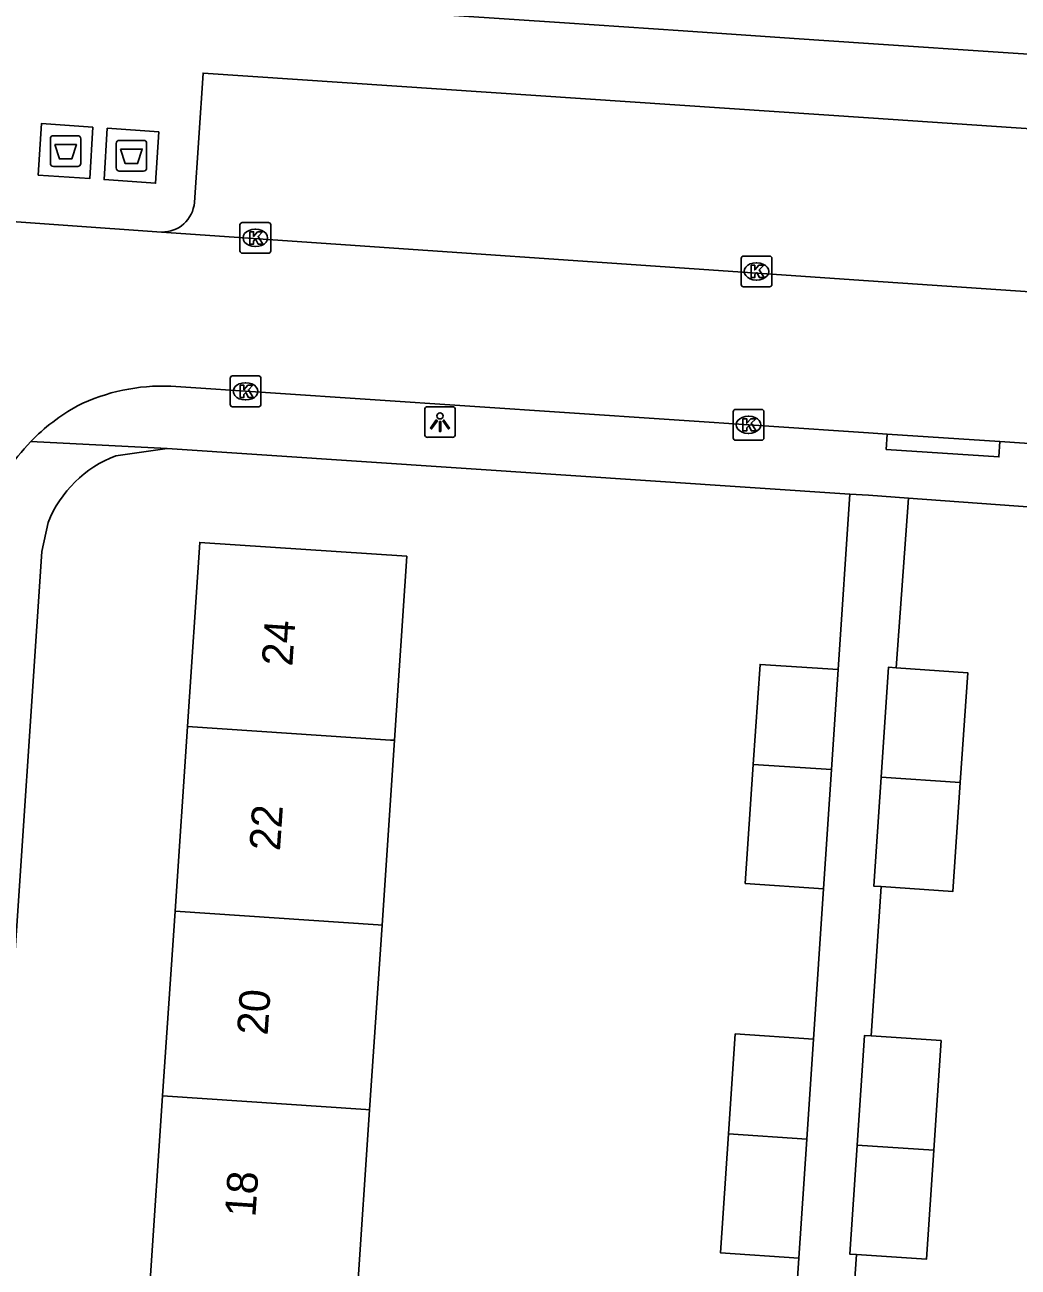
# Model space of a CAD drawing. Extents: x 161848 to 162726, y 385382 to 386521.
# Drawn here: x 161972.51 to 162004.88, y 386075.17 to 386115.63 of the extents above; entities that cross this region are included whole.
import ezdxf

# ---------------------------------------------------------------- set-up
doc = ezdxf.new("R2010")
doc.units = 0
for name, color, linetype in [('IMGEO_Afval_apart_plaats', 7, 'Continuous'), ('IMGEO_Kolk', 7, 'Continuous'), ('IMGEO_Lichtpunt', 7, 'Continuous'), ('IMGEO_Pand', 7, 'Continuous'), ('IMGEO_Pand_nummerreeks', 7, 'Continuous'), ('IMGEO_Rijbaan_lokaal_open', 7, 'Continuous'), ('IMGEO_Voetpad_gesloten', 7, 'Continuous'), ('IMGEO_Voetpad_open', 7, 'Continuous')]:
    doc.layers.add(name, color=color, linetype=linetype)

msp = doc.modelspace()

# ---------------------------------------------------------------- linework, layer by layer
at = {"layer": 'IMGEO_Afval_apart_plaats'}
for p, q in [((161973.347, 386111.119), (161973.347, 386111.919)), ((161973.347, 386111.919), (161973.347, 386111.119)), ((161973.447, 386112.019), (161974.237, 386112.019)), ((161974.237, 386112.019), (161973.447, 386112.019)), ((161974.337, 386111.919), (161974.337, 386111.119)), ((161974.337, 386111.119), (161974.337, 386111.919)), ((161975.592, 386111.868), (161976.382, 386111.868)), ((161976.382, 386111.868), (161975.592, 386111.868)), ((161975.492, 386110.968), (161975.492, 386111.768)), ((161975.492, 386111.768), (161975.492, 386110.968)), ((161976.482, 386111.768), (161976.482, 386110.968)), ((161976.482, 386110.968), (161976.482, 386111.768)), ((161974.237, 386111.019), (161973.447, 386111.019)), ((161973.447, 386111.019), (161974.237, 386111.019)), ((161976.382, 386110.868), (161975.592, 386110.868)), ((161975.592, 386110.868), (161976.382, 386110.868))]:
    msp.add_line(p, q, dxfattribs=at)
for points in [[(161973.49, 386111.733), (161974.194, 386111.733), (161974.045, 386111.263), (161973.639, 386111.263), (161973.49, 386111.733)], [(161975.635, 386111.582), (161976.339, 386111.582), (161976.19, 386111.112), (161975.784, 386111.112), (161975.635, 386111.582)]]:
    msp.add_lwpolyline(points, dxfattribs=at)
for centre, start, end in [((161973.447, 386111.919), 90, 180), ((161973.447, 386111.919), 90, 180), ((161974.237, 386111.919), 0, 90), ((161974.237, 386111.919), 360, 90), ((161975.592, 386111.768), 90, 180), ((161975.592, 386111.768), 90, 180), ((161976.382, 386111.768), 0, 90), ((161976.382, 386111.768), 360, 90), ((161973.447, 386111.119), 180, 270), ((161973.447, 386111.119), 180, 270), ((161974.237, 386111.119), 270, 0), ((161974.237, 386111.119), 270, 0), ((161975.592, 386110.968), 180, 270), ((161975.592, 386110.968), 180, 270), ((161976.382, 386110.968), 270, 0), ((161976.382, 386110.968), 270, 0)]:
    msp.add_arc(centre, 0.1, start, end, dxfattribs=at)
at = {"layer": 'IMGEO_Kolk'}
for p, q in [((161979.524, 386108.266), (161979.524, 386109.118)), ((161979.599, 386109.192), (161980.451, 386109.192)), ((161980.012, 386108.972), (161980.037, 386108.972)), ((161980.525, 386109.118), (161980.525, 386108.266)), ((161980.451, 386108.192), (161979.599, 386108.192)), ((161980.035, 386108.412), (161980.01, 386108.412)), ((161995.852, 386107.174), (161995.852, 386108.026)), ((161995.927, 386108.1), (161996.779, 386108.1)), ((161996.34, 386107.88), (161996.365, 386107.88)), ((161996.853, 386108.026), (161996.853, 386107.174)), ((161996.779, 386107.1), (161995.927, 386107.1)), ((161996.363, 386107.32), (161996.338, 386107.32)), ((161979.206, 386103.269), (161979.206, 386104.121)), ((161979.281, 386104.195), (161980.133, 386104.195)), ((161980.207, 386104.121), (161980.207, 386103.269)), ((161979.694, 386103.975), (161979.719, 386103.975)), ((161979.717, 386103.415), (161979.692, 386103.415)), ((161980.133, 386103.195), (161979.281, 386103.195)), ((161995.591, 386102.178), (161995.591, 386103.03)), ((161995.666, 386103.104), (161996.518, 386103.104)), ((161996.592, 386103.03), (161996.592, 386102.178)), ((161996.079, 386102.884), (161996.104, 386102.884)), ((161996.518, 386102.104), (161995.666, 386102.104)), ((161996.102, 386102.324), (161996.077, 386102.324))]:
    msp.add_line(p, q, dxfattribs=at)
for points in [[(161979.524, 386108.266), (161979.524, 386109.118)], [(161979.599, 386109.192), (161980.451, 386109.192)], [(161980.525, 386109.118), (161980.525, 386108.266)], [(161979.845, 386108.892), (161979.968, 386108.892), (161979.968, 386108.741), (161980.098, 386108.892), (161980.262, 386108.892), (161980.116, 386108.741), (161980.269, 386108.492), (161980.117, 386108.492), (161980.032, 386108.656), (161979.968, 386108.589), (161979.968, 386108.492), (161979.845, 386108.492), (161979.845, 386108.892)], [(161980.451, 386108.192), (161979.599, 386108.192)], [(161995.852, 386107.174), (161995.852, 386108.026)], [(161995.927, 386108.1), (161996.779, 386108.1)], [(161996.173, 386107.8), (161996.296, 386107.8), (161996.296, 386107.649), (161996.426, 386107.8), (161996.59, 386107.8), (161996.444, 386107.649), (161996.597, 386107.4), (161996.445, 386107.4), (161996.36, 386107.564), (161996.296, 386107.497), (161996.296, 386107.4), (161996.173, 386107.4), (161996.173, 386107.8)], [(161996.853, 386108.026), (161996.853, 386107.174)], [(161996.779, 386107.1), (161995.927, 386107.1)], [(161979.206, 386103.269), (161979.206, 386104.121)], [(161979.281, 386104.195), (161980.133, 386104.195)], [(161980.207, 386104.121), (161980.207, 386103.269)], [(161979.527, 386103.895), (161979.65, 386103.895), (161979.65, 386103.744), (161979.78, 386103.895), (161979.944, 386103.895), (161979.798, 386103.744), (161979.951, 386103.495), (161979.799, 386103.495), (161979.714, 386103.659), (161979.65, 386103.592), (161979.65, 386103.495), (161979.527, 386103.495), (161979.527, 386103.895)], [(161980.133, 386103.195), (161979.281, 386103.195)], [(161995.591, 386102.178), (161995.591, 386103.03)], [(161995.666, 386103.104), (161996.518, 386103.104)], [(161996.592, 386103.03), (161996.592, 386102.178)], [(161995.912, 386102.804), (161996.035, 386102.804), (161996.035, 386102.653), (161996.165, 386102.804), (161996.329, 386102.804), (161996.183, 386102.653), (161996.336, 386102.404), (161996.184, 386102.404), (161996.099, 386102.568), (161996.035, 386102.501), (161996.035, 386102.404), (161995.912, 386102.404), (161995.912, 386102.804)], [(161996.518, 386102.104), (161995.666, 386102.104)]]:
    msp.add_lwpolyline(points, dxfattribs=at)
for centre, start, end in [((161979.601, 386109.116), 91.552, 178.448), ((161979.601, 386109.116), 91.552, 178.448), ((161980.449, 386109.116), 1.552, 88.448), ((161980.449, 386109.116), 1.552, 88.448), ((161979.601, 386108.268), 181.552, 268.448), ((161979.601, 386108.268), 181.552, 268.448), ((161980.449, 386108.268), 271.552, 358.448), ((161980.449, 386108.268), 271.552, 358.448), ((161995.929, 386108.024), 91.552, 178.448), ((161995.929, 386108.024), 91.552, 178.448), ((161996.777, 386108.024), 1.552, 88.448), ((161996.777, 386108.024), 1.552, 88.448), ((161995.929, 386107.176), 181.552, 268.448), ((161995.929, 386107.176), 181.552, 268.448), ((161996.777, 386107.176), 271.552, 358.448), ((161996.777, 386107.176), 271.552, 358.448), ((161979.283, 386104.119), 91.552, 178.448), ((161979.283, 386104.119), 91.552, 178.448), ((161980.131, 386104.119), 1.552, 88.448), ((161980.131, 386104.119), 1.552, 88.448), ((161979.283, 386103.271), 181.552, 268.448), ((161979.283, 386103.271), 181.552, 268.448), ((161980.131, 386103.271), 271.552, 358.448), ((161980.131, 386103.271), 271.552, 358.448), ((161995.668, 386103.028), 91.552, 178.448), ((161995.668, 386103.028), 91.552, 178.448), ((161996.516, 386103.028), 1.552, 88.448), ((161996.516, 386103.028), 1.552, 88.448), ((161995.668, 386102.18), 181.552, 268.448), ((161995.668, 386102.18), 181.552, 268.448), ((161996.516, 386102.18), 271.552, 358.448), ((161996.516, 386102.18), 271.552, 358.448)]:
    msp.add_arc(centre, 0.0765, start, end, dxfattribs=at)
for centre, major_axis, ratio, start_param, end_param in [((161980.011, 386108.692), (-0.387, 0.002), 0.722429, 4.712389, 7.853982), ((161980.036, 386108.692), (-0.39, 0.002), 0.717154, 1.570796, 4.712389), ((161996.339, 386107.6), (-0.387, 0.002), 0.722429, 4.712389, 7.853982), ((161996.364, 386107.6), (-0.39, 0.002), 0.717154, 1.570796, 4.712389), ((161979.693, 386103.695), (-0.387, 0.002), 0.722429, 4.712389, 7.853982), ((161979.718, 386103.695), (-0.39, 0.002), 0.717154, 1.570796, 4.712389), ((161996.078, 386102.604), (-0.387, 0.002), 0.722429, 4.712389, 7.853982), ((161996.103, 386102.604), (-0.39, 0.002), 0.717154, 1.570796, 4.712389)]:
    msp.add_ellipse(centre, major_axis=major_axis, ratio=ratio, start_param=start_param, end_param=end_param, dxfattribs=at)
at = {"layer": 'IMGEO_Lichtpunt'}
for p, q in [((161985.543, 386103.098), (161985.543, 386102.291)), ((161985.543, 386103.098), (161985.543, 386102.291)), ((161986.445, 386103.193), (161985.637, 386103.193)), ((161986.445, 386103.193), (161985.637, 386103.193)), ((161986.539, 386102.291), (161986.539, 386103.098)), ((161986.539, 386102.291), (161986.539, 386103.098)), ((161985.637, 386102.197), (161986.445, 386102.197)), ((161985.637, 386102.197), (161986.445, 386102.197))]:
    msp.add_line(p, q, dxfattribs=at)
for points in [[(161985.917, 386102.762), (161985.956, 386102.734), (161985.768, 386102.472), (161985.73, 386102.499), (161985.917, 386102.762)], [(161986.019, 386102.714), (161986.066, 386102.714), (161986.066, 386102.392), (161986.019, 386102.392), (161986.019, 386102.714)], [(161986.129, 386102.734), (161986.167, 386102.761), (161986.354, 386102.499), (161986.315, 386102.471), (161986.129, 386102.734)]]:
    msp.add_lwpolyline(points, dxfattribs=at)
msp.add_circle((161986.042, 386102.896), 0.0994, dxfattribs=at)
for centre, start, end in [((161985.637, 386103.098), 90, 180), ((161985.637, 386103.098), 90, 180), ((161986.445, 386103.098), 0, 90), ((161986.445, 386103.098), 0, 90), ((161985.637, 386102.291), 180, 270), ((161985.637, 386102.291), 180, 270), ((161986.445, 386102.291), 270, 0), ((161986.445, 386102.291), 270, 360)]:
    msp.add_arc(centre, 0.0946, start, end, dxfattribs=at)
at = {"layer": 'IMGEO_Pand'}
for points in [[(162030.755, 386112.949), (162030.585, 386112.961), (162027.008, 386113.203), (162023.147, 386113.464), (162019.52, 386113.709), (162015.667, 386113.969), (162012.046, 386114.213), (162008.175, 386114.475), (162004.553, 386114.719), (162000, 386115.026), (161997.583, 386115.189), (161993.961, 386115.433), (161990.099, 386115.693), (161986.487, 386115.937), (161982.617, 386116.198), (161978.995, 386116.442), (161978.353, 386116.485)], [(161977.811, 386092.783), (161978.213, 386098.776), (161984.958, 386098.324), (161984.556, 386092.331)], [(161996.248, 386091.546), (161996.466, 386094.802), (161999.015, 386094.631)], [(161999.015, 386094.631), (161998.797, 386091.375)], [(162000.897, 386094.69), (162000.65, 386094.707), (162000.409, 386091.135)], [(162000.897, 386094.69), (162003.232, 386094.533), (162002.99, 386090.959)], [(161977.408, 386086.767), (161977.811, 386092.783)], [(161977.811, 386092.783), (161984.431, 386092.339), (161984.556, 386092.331)], [(161984.556, 386092.331), (161984.153, 386086.315)], [(161998.537, 386087.498), (161995.988, 386087.669), (161996.248, 386091.546)], [(161998.797, 386091.375), (161996.248, 386091.546)], [(161998.797, 386091.375), (161998.537, 386087.498)], [(162000.409, 386091.135), (162000.17, 386087.583), (162000.416, 386087.566)], [(162000.409, 386091.135), (162002.99, 386090.959)], [(162002.99, 386090.959), (162002.751, 386087.409), (162000.416, 386087.566)], [(161977.004, 386080.751), (161977.408, 386086.767)], [(161984.153, 386086.315), (161984.028, 386086.323), (161977.408, 386086.767)], [(161984.153, 386086.315), (161983.749, 386080.299)], [(161995.441, 386079.514), (161995.659, 386082.77), (161998.208, 386082.599)], [(162000.086, 386082.707), (161999.873, 386082.721), (161999.632, 386079.15)], [(162000.086, 386082.707), (162002.368, 386082.554), (162002.127, 386078.98)], [(161998.208, 386082.599), (161997.99, 386079.343)], [(161976.601, 386074.735), (161977.004, 386080.751)], [(161983.749, 386080.299), (161983.624, 386080.307), (161977.004, 386080.751)], [(161983.749, 386080.299), (161983.346, 386074.283)], [(161997.73, 386075.466), (161995.181, 386075.637), (161995.441, 386079.514)], [(161997.99, 386079.343), (161995.441, 386079.514)], [(161997.99, 386079.343), (161997.73, 386075.466)], [(161999.632, 386079.15), (161999.392, 386075.597), (161999.605, 386075.583)], [(162002.127, 386078.98), (161999.632, 386079.15)], [(162002.127, 386078.98), (162001.887, 386075.43), (161999.605, 386075.583)]]:
    msp.add_lwpolyline(points, dxfattribs=at)
at = {"layer": 'IMGEO_Rijbaan_lokaal_open'}
for points in [[(161976.969, 386108.883), (161967.041, 386109.581)], [(162030.007, 386105.256), (162000, 386107.296), (161976.969, 386108.883)], [(161977.268, 386103.859), (162000, 386102.345), (162000.614, 386102.304)], [(162000.614, 386102.304), (162004.283, 386102.057)], [(162004.283, 386102.057), (162018.924, 386101.071), (162027.612, 386100.311), (162029.718, 386100.147)]]:
    msp.add_lwpolyline(points, dxfattribs=at)
for centre, radius, start, end in [((161976.981, 386097.69), 6.176, 87.338, 116.4546), ((161977.295, 386097.623), 6.381, 118.7084, 135.9878), ((161977.28, 386097.629), 6.365, 135.9308, 147.3165)]:
    msp.add_arc(centre, radius, start, end, dxfattribs=at)
at = {"layer": 'IMGEO_Voetpad_gesloten'}
for points in [[(161974.732, 386112.298), (161974.629, 386110.621), (161972.953, 386110.739), (161973.056, 386112.416), (161974.732, 386112.298)], [(161976.876, 386112.148), (161976.774, 386110.471), (161975.098, 386110.588), (161975.2, 386112.265), (161976.876, 386112.148)]]:
    msp.add_lwpolyline(points, dxfattribs=at)
at = {"layer": 'IMGEO_Voetpad_open'}
for points in [[(161978.041, 386109.845), (161978.32, 386114.06), (162000, 386112.597), (162029.509, 386110.607), (162029.144, 386106.251)], [(162004.283, 386102.057), (162004.25, 386101.559), (162000.581, 386101.806), (162000.614, 386102.304)], [(161972.706, 386102.056), (161977.152, 386101.835)], [(161977.152, 386101.835), (161975.481, 386101.597)], [(161999.397, 386100.351), (161977.152, 386101.835)], [(161999.015, 386094.631), (161999.397, 386100.351)], [(162001.3, 386100.216), (162000, 386100.311), (161999.397, 386100.351)], [(162001.3, 386100.216), (162000.897, 386094.69)], [(162027.761, 386098.365), (162022.367, 386098.723), (162013.986, 386099.29), (162001.3, 386100.216)], [(161973.273, 386099.425), (161973.071, 386098.474), (161968.121, 386024.56)], [(162000.416, 386087.566), (162000.086, 386082.707)], [(161998.208, 386082.599), (161998.537, 386087.498)], [(161997.413, 386070.742), (161997.73, 386075.466)], [(161999.605, 386075.583), (161999.276, 386070.725)]]:
    msp.add_lwpolyline(points, dxfattribs=at)
for centre, radius, start, end in [((161976.995, 386109.932), 1.049, 268.573, 355.2358), ((161976.854, 386097.993), 3.857, 110.855, 158.2032)]:
    msp.add_arc(centre, radius, start, end, dxfattribs=at)

# ---------------------------------------------------------------- texts
at = {"layer": 'IMGEO_Pand_nummerreeks'}
for s, p in [('24', (161981.229, 386094.726)), ('22', (161980.826, 386088.711)), ('20', (161980.423, 386082.705)), ('18', (161980.025, 386076.784))]:
    msp.add_text(s, height=1, rotation=86.1634, dxfattribs=at).set_placement(p)

doc.saveas('drawing.dxf')
